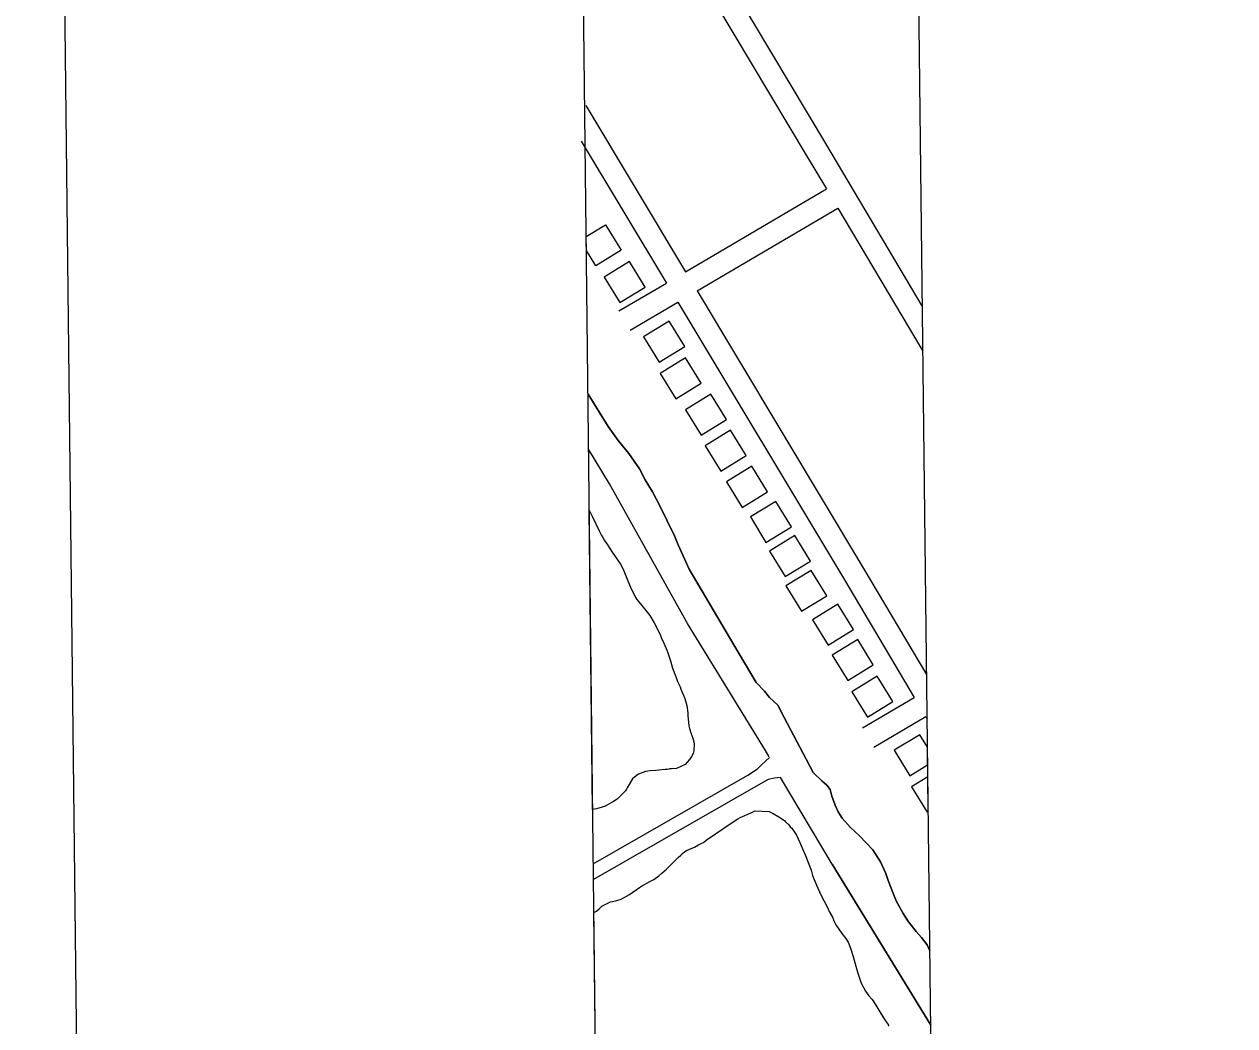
# Model space of a CAD drawing. Extents: x 3683402 to 3721514, y 487807 to 513565.
# Drawn here: x 3686743 to 3688368, y 505946 to 507291 of the extents above; entities that cross this region are included whole.
import ezdxf

# ---------------------------------------------------------------- set-up
doc = ezdxf.new("R2010")
doc.units = 0
for name, color, linetype in [('V-ANNO-SYMB', 7, 'Continuous'), ('V-BLDG-OTLN', 7, 'Continuous'), ('V-GRID-FRAM', 7, 'Continuous'), ('V-ROAD-CNTR', 7, 'Continuous'), ('V-SITE-VEGE', 7, 'Continuous'), ('V-TOPO-SHOR', 7, 'Continuous')]:
    doc.layers.add(name, color=color, linetype=linetype)

msp = doc.modelspace()

# ---------------------------------------------------------------- linework, layer by layer
at = {"layer": 'V-ANNO-SYMB'}
msp.add_lwpolyline([(3687009, 489047.6), (3720089.9, 489432.1), (3719823.5, 512347.2), (3686742.6, 511962.6), (3687009, 489047.6)], dxfattribs=at)
msp.add_lwpolyline([(3687900.3, 511066.8), (3696792.8, 511170.1), (3696858.2, 505541.9), (3687965.7, 505438.5)], close=True, dxfattribs=at)
at = {"layer": 'V-BLDG-OTLN'}
for p, q in [((3687497.5, 506986.8), (3687497.3, 507005.3)), ((3687945.1, 506336.6), (3687911, 506315.7)), ((3687955.4, 506319.8), (3687945.1, 506336.6)), ((3687911, 506315.7), (3687932, 506281.6)), ((3687955.7, 506296.2), (3687955.4, 506319.8)), ((3687932, 506281.6), (3687955.7, 506296.2)), ((3687955.9, 506280.1), (3687934.1, 506266.7)), ((3687956.5, 506233.5), (3687955.9, 506280.1)), ((3687934.1, 506266.7), (3687955, 506232.6)), ((3687955, 506232.6), (3687956.5, 506233.5))]:
    msp.add_line(p, q, dxfattribs=at)
for points in [[(3687497.3, 507005.3), (3687523.3, 507021.2), (3687544.3, 506987.1)], [(3687544.3, 506987.1), (3687510.2, 506966.2), (3687497.5, 506986.8)]]:
    msp.add_lwpolyline(points, dxfattribs=at)
for points in [[(3687576.5, 506937.7), (3687555.6, 506971.8), (3687521.5, 506950.9), (3687542.5, 506916.8)], [(3687629.5, 506857.7), (3687608.5, 506891.8), (3687574.4, 506870.8), (3687595.4, 506836.8)], [(3687651.6, 506808.5), (3687630.7, 506842.6), (3687596.6, 506821.7), (3687617.5, 506787.6)], [(3687685.5, 506759.8), (3687664.5, 506793.9), (3687630.4, 506773), (3687651.4, 506738.9)], [(3687712, 506711.3), (3687691.1, 506745.4), (3687657, 506724.5), (3687677.9, 506690.4)], [(3687740.7, 506662.9), (3687719.8, 506697), (3687685.7, 506676), (3687706.6, 506641.9)], [(3687772.7, 506615.8), (3687751.8, 506649.9), (3687717.7, 506629), (3687738.6, 506594.9)], [(3687798.3, 506569.8), (3687777.4, 506603.9), (3687743.3, 506583), (3687764.2, 506548.9)], [(3687820.3, 506523.2), (3687799.3, 506557.3), (3687765.2, 506536.4), (3687786.2, 506502.3)], [(3687856.2, 506477.7), (3687835.3, 506511.8), (3687801.2, 506490.8), (3687822.1, 506456.8)], [(3687882.8, 506430.4), (3687861.8, 506464.5), (3687827.7, 506443.6), (3687848.7, 506409.5)], [(3687908.9, 506381.3), (3687888, 506415.3), (3687853.9, 506394.4), (3687874.8, 506360.3)]]:
    msp.add_lwpolyline(points, close=True, dxfattribs=at)
at = {"layer": 'V-GRID-FRAM'}
msp.add_lwpolyline([(3687448, 511403.5), (3719130.8, 511772.1), (3719350.3, 493590.7), (3687651.7, 493221.8), (3687448, 511403.5)], dxfattribs=at)
at = {"layer": 'V-ROAD-CNTR'}
for points in [[(3687499.9, 507663.6), (3687818.5, 507130.2), (3687948.6, 506911.6)], [(3687474.1, 507648.2), (3687792.7, 507114.8), (3687819.8, 507069.3)], [(3687496.9, 507181.5), (3687630.8, 506958.2)], [(3687490.7, 507133.5), (3687604.9, 506943)], [(3687630.8, 506958.2), (3687819.8, 507069.3)], [(3687646.2, 506932.5), (3687835.2, 507043.5)], [(3687835.2, 507043.5), (3687949.3, 506851.8)], [(3687541.2, 506905.6), (3687604.9, 506943)], [(3687646.2, 506932.5), (3687869.7, 506559.9), (3687954.3, 506417.7)], [(3687556.4, 506879.7), (3687620.3, 506917.3)], [(3687620.3, 506917.3), (3687843.9, 506544.5), (3687937.8, 506386.8)], [(3687868.3, 506345.9), (3687937.8, 506386.8)], [(3687883.5, 506320), (3687953.2, 506361)], [(3687953.2, 506361), (3687955, 506357.9)]]:
    msp.add_lwpolyline(points, dxfattribs=at)
at = {"layer": 'V-SITE-VEGE'}
for p, q in [((3687505.9, 506236.2), (3687501.4, 506637.9)), ((3687501.4, 506637.9), (3687505.4, 506630.1)), ((3687505.4, 506630.1), (3687515, 506609.5)), ((3687515, 506609.5), (3687517.3, 506605)), ((3687517.3, 506605), (3687519.4, 506601.6)), ((3687519.4, 506601.6), (3687521.8, 506597.6)), ((3687521.8, 506597.6), (3687525.7, 506591.4)), ((3687525.7, 506591.4), (3687532.1, 506581.9)), ((3687532.1, 506581.9), (3687543.1, 506565.8)), ((3687543.1, 506565.8), (3687546.8, 506558.7)), ((3687546.8, 506558.7), (3687551.2, 506547.8)), ((3687551.2, 506547.8), (3687553.3, 506543.2)), ((3687553.3, 506543.2), (3687556.8, 506534.7)), ((3687556.8, 506534.7), (3687557.9, 506531.6)), ((3687557.9, 506531.6), (3687563.8, 506520.5)), ((3687563.8, 506520.5), (3687565.4, 506518.1)), ((3687565.4, 506518.1), (3687570.3, 506512.2)), ((3687570.3, 506512.2), (3687582.7, 506496.5)), ((3687582.7, 506496.5), (3687588.6, 506487)), ((3687588.6, 506487), (3687596.5, 506471.1)), ((3687596.5, 506471.1), (3687598.1, 506467.1)), ((3687598.1, 506467.1), (3687601.4, 506459.7)), ((3687601.4, 506459.7), (3687605.4, 506450)), ((3687605.4, 506450), (3687607, 506446.5)), ((3687607, 506446.5), (3687610.5, 506436)), ((3687610.5, 506436), (3687613.2, 506426.1)), ((3687613.2, 506426.1), (3687614.1, 506423.7)), ((3687614.1, 506423.7), (3687616.2, 506417.8)), ((3687616.2, 506417.8), (3687618.1, 506413.5)), ((3687618.1, 506413.5), (3687619, 506410.7)), ((3687619, 506410.7), (3687620, 506408.3)), ((3687620, 506408.3), (3687623.2, 506401)), ((3687623.2, 506401), (3687624.4, 506397.9)), ((3687624.4, 506397.9), (3687629.5, 506385.3)), ((3687629.5, 506385.3), (3687632.3, 506375.8)), ((3687632.3, 506375.8), (3687633.6, 506366.1)), ((3687633.6, 506366.1), (3687633.6, 506362.6)), ((3687633.6, 506362.6), (3687634.9, 506348.6)), ((3687634.9, 506348.6), (3687635.8, 506345.1)), ((3687635.8, 506345.1), (3687637.7, 506339.2)), ((3687637.7, 506339.2), (3687640.5, 506332.1)), ((3687640.5, 506332.1), (3687641.8, 506326.9)), ((3687641.8, 506326.9), (3687642.3, 506324)), ((3687641, 506311.3), (3687638.6, 506307.3)), ((3687641.8, 506314.8), (3687641, 506311.3)), ((3687642.3, 506324), (3687641.8, 506314.8)), ((3687630.1, 506296.7), (3687618.4, 506291.3)), ((3687632.9, 506300), (3687630.1, 506296.7)), ((3687635.8, 506303.5), (3687632.9, 506300)), ((3687638.6, 506307.3), (3687635.8, 506303.5)), ((3687564.2, 506281.5), (3687559.5, 506277.6)), ((3687567.6, 506283.6), (3687564.2, 506281.5)), ((3687577, 506287.1), (3687567.6, 506283.6)), ((3687579.9, 506287.6), (3687577, 506287.1)), ((3687583, 506288), (3687579.9, 506287.6)), ((3687590.8, 506288.7), (3687583, 506288)), ((3687594.8, 506289.1), (3687590.8, 506288.7)), ((3687603.3, 506289.8), (3687594.8, 506289.1)), ((3687605.9, 506289.8), (3687603.3, 506289.8)), ((3687608, 506290.2), (3687605.9, 506289.8)), ((3687609.7, 506290.9), (3687608, 506290.2)), ((3687611.8, 506290.9), (3687609.7, 506290.9)), ((3687618.4, 506291.3), (3687611.8, 506290.9)), ((3687551.4, 506263.4), (3687550.2, 506261.3)), ((3687552.1, 506265.5), (3687551.4, 506263.4)), ((3687559.5, 506277.6), (3687552.1, 506265.5)), ((3687534, 506247.2), (3687522.8, 506240.9)), ((3687538.7, 506250.3), (3687534, 506247.2)), ((3687550.2, 506261.3), (3687538.7, 506250.3)), ((3687508.4, 506236.8), (3687505.9, 506236.2)), ((3687511, 506237.2), (3687508.4, 506236.8)), ((3687518.6, 506239.3), (3687511, 506237.2)), ((3687522.8, 506240.9), (3687518.6, 506239.3)), ((3687703.8, 506225.3), (3687720.4, 506232.7)), ((3687703.8, 506225.3), (3687720.4, 506232.7)), ((3687720.4, 506232.7), (3687723.7, 506234.3)), ((3687720.4, 506232.7), (3687723.7, 506234.3)), ((3687723.7, 506234.3), (3687742.8, 506233.5)), ((3687723.7, 506234.3), (3687742.8, 506233.5)), ((3687742.8, 506233.5), (3687746.6, 506231.8)), ((3687742.8, 506233.5), (3687746.6, 506231.8)), ((3687746.6, 506231.8), (3687748.5, 506231.1)), ((3687746.6, 506231.8), (3687748.5, 506231.1)), ((3687748.5, 506231.1), (3687755.8, 506226.6)), ((3687748.5, 506231.1), (3687755.8, 506226.6)), ((3687671, 506203.7), (3687691.7, 506217.8)), ((3687671, 506203.7), (3687691.7, 506217.8)), ((3687691.7, 506217.8), (3687700.9, 506223.6)), ((3687691.7, 506217.8), (3687700.9, 506223.6)), ((3687700.9, 506223.6), (3687703.8, 506225.3)), ((3687700.9, 506223.6), (3687703.8, 506225.3)), ((3687755.8, 506226.6), (3687763.3, 506221.3)), ((3687755.8, 506226.6), (3687763.3, 506221.3)), ((3687763.3, 506221.3), (3687764.9, 506219.6)), ((3687763.3, 506221.3), (3687764.9, 506219.6)), ((3687764.9, 506219.6), (3687769.4, 506215.6)), ((3687764.9, 506219.6), (3687769.4, 506215.6)), ((3687769.4, 506215.6), (3687771, 506213.2)), ((3687769.4, 506215.6), (3687771, 506213.2)), ((3687771, 506213.2), (3687773.2, 506211.3)), ((3687771, 506213.2), (3687773.2, 506211.3)), ((3687658.4, 506194.9), (3687671, 506203.7)), ((3687658.4, 506194.9), (3687671, 506203.7)), ((3687773.2, 506211.3), (3687779.7, 506201.8)), ((3687773.2, 506211.3), (3687779.7, 506201.8)), ((3687779.7, 506201.8), (3687784.1, 506191.9)), ((3687779.7, 506201.8), (3687784.1, 506191.9)), ((3687629.9, 506179.7), (3687631.8, 506181.3)), ((3687629.9, 506179.7), (3687631.8, 506181.3)), ((3687631.8, 506181.3), (3687634.9, 506182.7)), ((3687631.8, 506181.3), (3687634.9, 506182.7)), ((3687634.9, 506182.7), (3687642.5, 506185.7)), ((3687634.9, 506182.7), (3687642.5, 506185.7)), ((3687642.5, 506185.7), (3687648, 506188.8)), ((3687642.5, 506185.7), (3687648, 506188.8)), ((3687648, 506188.8), (3687649.9, 506189.7)), ((3687648, 506188.8), (3687649.9, 506189.7)), ((3687649.9, 506189.7), (3687652.7, 506190.9)), ((3687649.9, 506189.7), (3687652.7, 506190.9)), ((3687652.7, 506190.9), (3687654.8, 506192)), ((3687652.7, 506190.9), (3687654.8, 506192)), ((3687654.8, 506192), (3687658.4, 506194.9)), ((3687654.8, 506192), (3687658.4, 506194.9)), ((3687784.1, 506191.9), (3687786.7, 506185.5)), ((3687784.1, 506191.9), (3687786.7, 506185.5)), ((3687786.7, 506185.5), (3687792.5, 506172.2)), ((3687786.7, 506185.5), (3687792.5, 506172.2)), ((3687609, 506160), (3687615, 506166.1)), ((3687609, 506160), (3687615, 506166.1)), ((3687615, 506166.1), (3687616.6, 506168)), ((3687615, 506166.1), (3687616.6, 506168)), ((3687616.6, 506168), (3687618.3, 506169.4)), ((3687616.6, 506168), (3687618.3, 506169.4)), ((3687618.3, 506169.4), (3687620.7, 506172)), ((3687618.3, 506169.4), (3687620.7, 506172)), ((3687620.7, 506172), (3687624.2, 506174.8)), ((3687620.7, 506172), (3687624.2, 506174.8)), ((3687624.2, 506174.8), (3687626.6, 506177.1)), ((3687624.2, 506174.8), (3687626.6, 506177.1)), ((3687626.6, 506177.1), (3687629.9, 506179.7)), ((3687626.6, 506177.1), (3687629.9, 506179.7)), ((3687792.5, 506172.2), (3687794.4, 506167.2)), ((3687792.5, 506172.2), (3687794.4, 506167.2)), ((3687794.4, 506167.2), (3687795.3, 506165.3)), ((3687794.4, 506167.2), (3687795.3, 506165.3)), ((3687795.3, 506165.3), (3687799.2, 506154.6)), ((3687795.3, 506165.3), (3687799.2, 506154.6)), ((3687594.7, 506147.3), (3687598.8, 506150.6)), ((3687594.7, 506147.3), (3687598.8, 506150.6)), ((3687598.8, 506150.6), (3687605.2, 506156.2)), ((3687598.8, 506150.6), (3687605.2, 506156.2)), ((3687605.2, 506156.2), (3687609, 506160)), ((3687605.2, 506156.2), (3687609, 506160)), ((3687799.2, 506154.6), (3687801.3, 506147.8)), ((3687799.2, 506154.6), (3687801.3, 506147.8)), ((3687568.6, 506131.4), (3687571.5, 506133.3)), ((3687568.6, 506131.4), (3687571.5, 506133.3)), ((3687571.5, 506133.3), (3687582.9, 506139.4)), ((3687571.5, 506133.3), (3687582.9, 506139.4)), ((3687582.9, 506139.4), (3687587.9, 506142.2)), ((3687582.9, 506139.4), (3687587.9, 506142.2)), ((3687587.9, 506142.2), (3687594.7, 506147.3)), ((3687587.9, 506142.2), (3687594.7, 506147.3)), ((3687801.3, 506147.8), (3687806.4, 506134.5)), ((3687801.3, 506147.8), (3687806.4, 506134.5)), ((3687806.4, 506134.5), (3687812.2, 506121.7)), ((3687806.4, 506134.5), (3687812.2, 506121.7)), ((3687538.5, 506113.9), (3687544.4, 506115.8)), ((3687538.5, 506113.9), (3687544.4, 506115.8)), ((3687544.4, 506115.8), (3687555.3, 506122.1)), ((3687544.4, 506115.8), (3687555.3, 506122.1)), ((3687555.3, 506122.1), (3687568.6, 506131.4)), ((3687555.3, 506122.1), (3687568.6, 506131.4)), ((3687812.2, 506121.7), (3687816.9, 506113.2)), ((3687812.2, 506121.7), (3687816.9, 506113.2)), ((3687507.5, 506098.1), (3687511.2, 506099.7)), ((3687507.5, 506098.1), (3687511.2, 506099.7)), ((3687511.2, 506099.7), (3687514.8, 506103)), ((3687511.2, 506099.7), (3687514.8, 506103)), ((3687514.8, 506103), (3687518.1, 506106.5)), ((3687514.8, 506103), (3687518.1, 506106.5)), ((3687518.1, 506106.5), (3687530, 506112.1)), ((3687518.1, 506106.5), (3687530, 506112.1)), ((3687530, 506112.1), (3687532.6, 506112.8)), ((3687530, 506112.1), (3687532.6, 506112.8)), ((3687532.6, 506112.8), (3687538.5, 506113.9)), ((3687532.6, 506112.8), (3687538.5, 506113.9)), ((3687816.9, 506113.2), (3687821.1, 506104.9)), ((3687816.9, 506113.2), (3687821.1, 506104.9)), ((3687821.1, 506104.9), (3687823.4, 506099.4)), ((3687821.1, 506104.9), (3687823.4, 506099.4)), ((3687823.4, 506099.4), (3687827.9, 506091.8)), ((3687823.4, 506099.4), (3687827.9, 506091.8)), ((3687518.5, 505116.4), (3687507.5, 506098.1)), ((3687518.5, 505116.4), (3687507.5, 506098.1)), ((3687827.9, 506091.8), (3687830, 506086.1)), ((3687827.9, 506091.8), (3687830, 506086.1)), ((3687830, 506086.1), (3687832.3, 506081.6)), ((3687830, 506086.1), (3687832.3, 506081.6)), ((3687832.3, 506081.6), (3687840.5, 506069.7)), ((3687832.3, 506081.6), (3687840.5, 506069.7)), ((3687840.5, 506069.7), (3687845.9, 506062.9)), ((3687840.5, 506069.7), (3687845.9, 506062.9)), ((3687845.9, 506062.9), (3687848.9, 506058.1)), ((3687845.9, 506062.9), (3687848.9, 506058.1)), ((3687848.9, 506058.1), (3687851, 506053.8)), ((3687848.9, 506058.1), (3687851, 506053.8)), ((3687851, 506053.8), (3687852.6, 506048.6)), ((3687851, 506053.8), (3687852.6, 506048.6)), ((3687852.6, 506048.6), (3687855.4, 506040.3)), ((3687852.6, 506048.6), (3687855.4, 506040.3)), ((3687855.4, 506040.3), (3687862.1, 506016.7)), ((3687855.4, 506040.3), (3687862.1, 506016.7)), ((3687862.1, 506016.7), (3687866.3, 506003.2)), ((3687862.1, 506016.7), (3687866.3, 506003.2)), ((3687866.3, 506003.2), (3687872.1, 505992.2)), ((3687866.3, 506003.2), (3687872.1, 505992.2)), ((3687872.1, 505992.2), (3687876.8, 505986.1)), ((3687872.1, 505992.2), (3687876.8, 505986.1)), ((3687876.8, 505986.1), (3687880.8, 505981.8)), ((3687876.8, 505986.1), (3687880.8, 505981.8)), ((3687880.8, 505981.8), (3687882.6, 505979.2)), ((3687880.8, 505981.8), (3687882.6, 505979.2)), ((3687882.6, 505979.2), (3687896.4, 505956.4)), ((3687882.6, 505979.2), (3687896.4, 505956.4)), ((3687896.4, 505956.4), (3687900.2, 505951.4)), ((3687896.4, 505956.4), (3687900.2, 505951.4)), ((3687900.2, 505951.4), (3687902.7, 505947.4)), ((3687900.2, 505951.4), (3687902.7, 505947.4)), ((3687902.7, 505947.4), (3687903.4, 505945.2)), ((3687902.7, 505947.4), (3687903.4, 505945.2))]:
    msp.add_line(p, q, dxfattribs=at)
at = {"layer": 'V-TOPO-SHOR'}
for points in [[(3687499.7, 506794), (3687526.9, 506750.6), (3687540.1, 506731.5), (3687554.7, 506714.1), (3687568.6, 506693.5), (3687576.5, 506679), (3687586.4, 506662.8), (3687596, 506644), (3687605.6, 506624.5), (3687615.9, 506603.5), (3687620.8, 506591.6), (3687635.7, 506559.1), (3687695.5, 506457.2), (3687725.4, 506406.6), (3687736.5, 506395), (3687743.3, 506386.7), (3687754.7, 506376.5), (3687763.2, 506359.9), (3687792.7, 506303.9), (3687801.9, 506285.8), (3687814.1, 506274.2), (3687820.5, 506268.8), (3687824.8, 506263), (3687827.3, 506254), (3687831.5, 506242.1), (3687835.8, 506233), (3687841.1, 506224.4), (3687852.2, 506212.1), (3687864, 506201.5)], [(3687902.8, 506140.8), (3687899.6, 506150.2), (3687892.5, 506166.1), (3687882.2, 506182.3), (3687873.6, 506191), (3687864, 506201.5), (3687852.2, 506212.1), (3687841.1, 506224.4), (3687835.8, 506233), (3687831.5, 506242.1), (3687827.3, 506254), (3687824.8, 506263), (3687820.5, 506268.8), (3687814.1, 506274.2), (3687801.9, 506285.8), (3687792.7, 506303.9), (3687763.2, 506359.9), (3687754.7, 506376.5), (3687743.3, 506386.7), (3687736.5, 506395), (3687725.4, 506406.6), (3687695.5, 506457.2), (3687635.7, 506559.1), (3687620.8, 506591.6), (3687615.9, 506603.5), (3687605.6, 506624.5), (3687596, 506644), (3687586.4, 506662.8), (3687576.5, 506679), (3687568.6, 506693.5), (3687554.7, 506714.1), (3687540.1, 506731.5), (3687526.9, 506750.6), (3687499.7, 506794)], [(3687743.1, 506307.1), (3687738.1, 506315.4), (3687633.4, 506486.1), (3687528.5, 506673.6), (3687500.5, 506720)], [(3687506.7, 506163.3), (3687714.1, 506282.2), (3687727.1, 506290.8), (3687732.6, 506296.1), (3687743.6, 506306.1)], [(3687758, 506279.3), (3687758.2, 506279), (3687750.2, 506278.3), (3687741.6, 506276.6), (3687731.1, 506270.5), (3687507, 506142.5)], [(3687959.8, 505946.6), (3687827.7, 506162.9), (3687758, 506279.3)], [(3687864, 506201.5), (3687873.6, 506191), (3687882.2, 506182.3), (3687892.5, 506166.1), (3687899.6, 506150.2), (3687902.8, 506140.8), (3687908.8, 506124.9), (3687913.4, 506113.7), (3687922.7, 506096.7), (3687930.1, 506085.5), (3687940.5, 506072.5), (3687947.6, 506064.5), (3687955.1, 506054.4), (3687958.6, 506046.5)], [(3687827.7, 506162.9), (3687959.8, 505946.6)], [(3687958.6, 506046.5), (3687955.1, 506054.4), (3687947.6, 506064.5), (3687940.5, 506072.5), (3687930.1, 506085.5), (3687922.7, 506096.7), (3687913.4, 506113.7), (3687908.8, 506124.9), (3687902.8, 506140.8)]]:
    msp.add_lwpolyline(points, dxfattribs=at)

doc.saveas('drawing.dxf')
